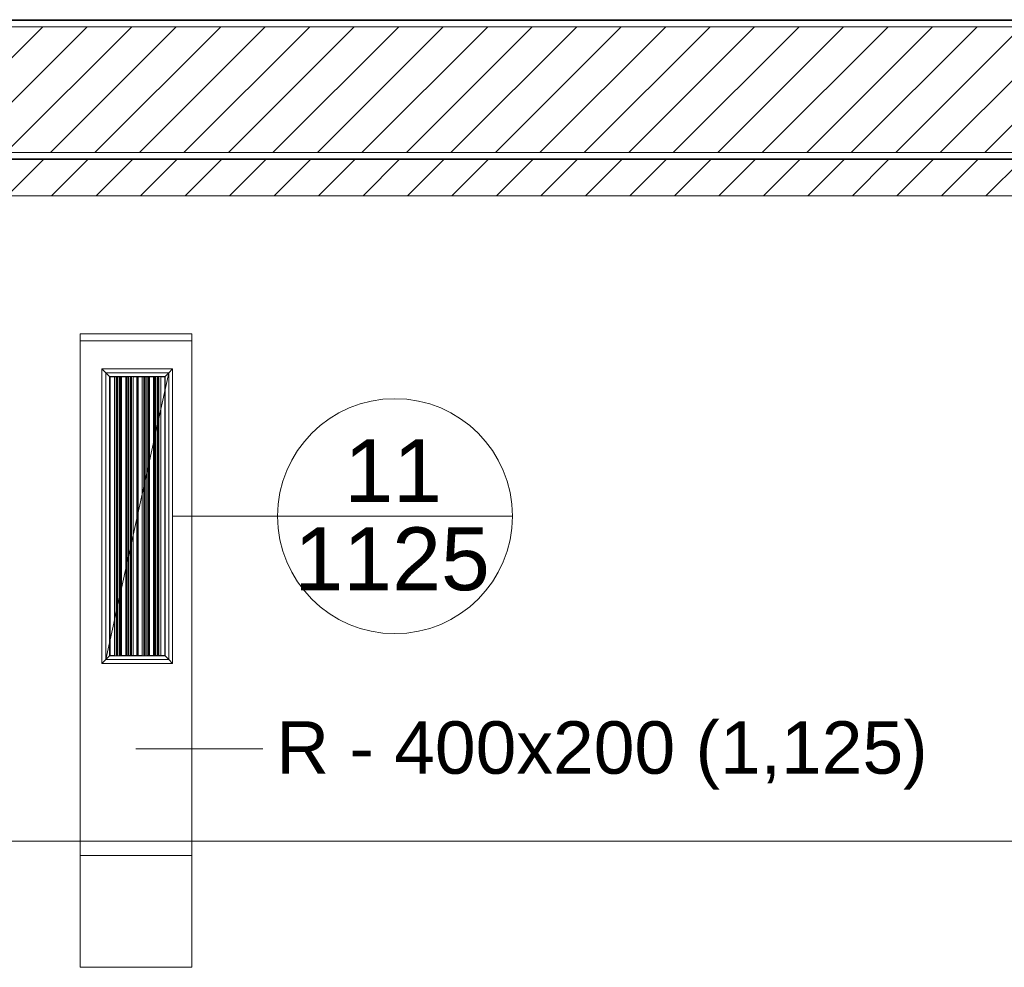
# Model space of a CAD drawing. Header units: metres. Extents: x 2.9 to 42.3, y -72.9 to -49.3.
# Tile 306 of 309: x 35.3 to 38.8, y -53.9 to -50.5. Entities that reach past the tile are written whole.
import ezdxf

# ---------------------------------------------------------------- set-up
doc = ezdxf.new("R2010")
doc.units = ezdxf.units.M
doc.linetypes.add('Oculto 1_5', pattern=[0.0022, 0.0015, -0.0007])
for name, color, linetype, lineweight in [('A-DETL', 7, 'Oculto 1_5', 18), ('A-WALL', 7, 'Continuous', 18), ('A-WALL-PATT', 7, 'Continuous', 18), ('DUTOS', 7, 'Continuous', 18), ('G-ANNO-SYMB', 7, 'Continuous', 9), ('I-WALL', 7, 'Continuous', 18), ('M-HVAC-DUCT', 7, 'Continuous', 18)]:
    doc.layers.add(name, color=color, linetype=linetype, lineweight=lineweight)
doc.layers.add('M-HVAC-CDFF-IDEN', color=1, linetype='Continuous', lineweight=9, true_color=0xff0000)
doc.layers.add('M-HVAC-DUCT-IDEN', color=1, linetype='Continuous', lineweight=9, true_color=0xff0000)
doc.styles.add('Arial_1', font='arial.ttf', dxfattribs={"height": 0.1875})
doc.styles.add('Arial_2', font='arial.ttf', dxfattribs={"height": 0.225})
pattern_1 = [(45, (21.555, -62.929), (-0.0795495, 0.0795495), [])]
pattern_2 = [(50, (21.555, -62.929), (0.5465545, -0.047815), [0.05715, -0.62865]), (355, (21.555, -62.929), (-0.105728, 0.573166), [0.04572, -0.50292]), (100.451, (21.601, -62.933), (0.440828, 0.525349), [0.04857, -0.53427]), (46.184, (21.555, -62.776), (0.813237, -0.12613), [0.08573, -0.94298]), (96.636, (21.623, -62.787), (0.712212, 0.742287), [0.07286, -0.80141]), (351.184, (21.555, -62.776), (0.712217, 0.742274), [0.06858, -0.75438]), (21, (21.631, -62.814), (0.454846, -0.306795), [0.05715, -0.62865]), (326, (21.631, -62.814), (0.185405, 0.55256), [0.04572, -0.50292]), (71.451, (21.669, -62.84), (0.640251, 0.245763), [0.04857, -0.53427]), (37.5, (21.555, -62.929), (0.009261, 0.2536672), [0.02515, -0.47168, 0.02515, -0.48539, -0.50482]), (37.5, (21.555, -62.929), (0.009261, 0.2536672), [-1.007, 0.02515, -0.47968]), (7.5, (21.555, -62.929), (0.2004558, 0.300546), [0.02515, -0.26594, 0.02515, -0.46025, -0.1924]), (7.5, (21.555, -62.929), (0.2004558, 0.300546), [-0.77648, 0.02515, -0.16726]), (327.5, (21.385, -62.929), (0.4067682, -0.0171882), [0.02515, -0.16535, 0.02515, -0.56921, -0.78867]), (327.5, (21.385, -62.929), (0.4067682, -0.0171882), [-0.78486, 0.02515, -0.76352]), (317.5, (21.309, -62.929), (0.444383, 0.0762794), [0.02515, -0.2225, 0.02515, -0.36957, -0.56007]), (317.5, (21.309, -62.929), (0.444383, 0.0762794), [-0.64237, 0.02515, -0.53492])]

# ---------------------------------------------------------------- blocks, each defined once
blk = doc.blocks.new('4 GRE - ESCOLA DE CINEMA E AUDIOVISUAL CINE REX R07_rvt-1-2PAV')
at = {"layer": 'A-WALL-PATT', "true_color": 0xd4d4d4}
h = blk.add_hatch(dxfattribs=at)
h.set_pattern_fill('FP_1', color=254, style=0, pattern_type=2)
h.set_pattern_definition(pattern_2)
h.paths.add_polyline_path([(42.3047, -50.5479), (42.3047, -50.5454), (21.5473, -50.5454), (21.5473, -50.5479), (39.8406, -50.5479)])
h = blk.add_hatch(dxfattribs=at)
h.set_pattern_fill('FP_2', color=254, style=0, pattern_type=2)
h.set_pattern_definition(pattern_1)
h.paths.add_polyline_path([(42.3047, -51.0204), (42.3047, -50.5704), (21.5473, -50.5704), (21.5473, -51.0204), (39.8406, -51.0204)])
h = blk.add_hatch(dxfattribs=at)
h.set_pattern_fill('FP_1', color=254, style=0, pattern_type=2)
h.set_pattern_definition(pattern_2)
h.paths.add_polyline_path([(42.3047, -51.0454), (42.3047, -51.0429), (21.5473, -51.0429), (21.5473, -51.0454), (39.8406, -51.0454)])
h = blk.add_hatch(dxfattribs=at)
h.set_pattern_fill('FP_2', color=254, style=0, pattern_type=2)
h.set_pattern_definition(pattern_1)
h.paths.add_polyline_path([(39.8406, -51.1754), (39.8676, -51.1754), (39.8676, -51.0461), (35.0923, -51.0454), (35.0923, -51.1754), (38.6085, -51.1754)])
at = {"layer": 'A-WALL', "color": 253, "true_color": 0xaaaaaa}
for p, q in [((42.3047, -50.5454), (21.5473, -50.5454)), ((21.5473, -50.5479), (42.3047, -50.5479)), ((21.5473, -50.5704), (42.3047, -50.5704)), ((21.5473, -51.0204), (42.3047, -51.0204)), ((21.5473, -51.0429), (42.3047, -51.0429)), ((21.5473, -51.0454), (42.3047, -51.0454))]:
    blk.add_line(p, q, dxfattribs=at)
at = {"layer": 'I-WALL', "color": 253, "true_color": 0xaaaaaa}
for p, q in [((40.1673, -51.0454), (35.0923, -51.0454)), ((35.2073, -51.1754), (39.8676, -51.1754))]:
    blk.add_line(p, q, dxfattribs=at)
blk = doc.blocks.new('M_Rectangular Transition - L - 400 mm _L_-V63-2PAV')
at = {"layer": 'M-HVAC-DUCT', "color": 5, "true_color": 0x0000ff}
for p, q in [((0, 0.2), (0.4, 0.2)), ((0, -0.2), (0, 0.2)), ((0.4, 0.2), (0.4, -0.2)), ((0.4, -0.2), (0, -0.2))]:
    blk.add_line(p, q, dxfattribs=at)
blk = doc.blocks.new('M_Tampa retangular - Padrão-V65-2PAV')
at = {"layer": 'M-HVAC-DUCT', "color": 5, "true_color": 0x0000ff}
for p, q in [((0, -0.2), (0, 0.2)), ((0, 0.2), (0.025, 0.2)), ((0.025, 0.2), (0.025, -0.2)), ((0.025, -0.2), (0, -0.2))]:
    blk.add_line(p, q, dxfattribs=at)
blk = doc.blocks.new('GRELHA AR-AG 1025x225 - TROX_AR-AG_1025x225_dxf_QMODEL_0952c880_4c3b_407c_a1c7_87e3b1971b25-918984-2PAV')
at = {"layer": 'A-DETL', "color": 1, "linetype": 'Continuous', "true_color": 0xff0000}
for p, q in [((-0.5265, -0.1265), (-0.5265, 0.1265)), ((0.5265, 0.1265), (-0.5265, 0.1265)), ((-0.5265, -0.1265), (-0.5265, 0.1265)), ((-0.5125, 0.1125), (-0.5265, 0.1265)), ((-0.5265, 0.1265), (0.5265, 0.1265)), ((-0.5125, -0.1125), (-0.5125, 0.1125)), ((0.5125, 0.1125), (-0.5125, 0.1125)), ((-0.5125, 0.1125), (-0.4995, 0.0995)), ((0.5125, 0.1125), (0.4995, 0.0995)), ((0.5125, 0.1125), (0.5265, 0.1265)), ((0.5125, -0.1125), (0.5125, 0.1125)), ((0.5265, -0.1265), (0.5265, 0.1265)), ((0.5265, -0.1265), (0.5265, 0.1265)), ((-0.4985, 0.0985), (-0.4995, 0.0995)), ((-0.4995, -0.0995), (-0.4995, 0.0995)), ((-0.4995, 0.0995), (0.4995, 0.0995)), ((0.498, 0.0807), (-0.499, 0.0807)), ((-0.499, 0.0807), (-0.499, 0.074)), ((0.499, 0.0745), (-0.499, 0.0745)), ((-0.499, 0.0738), (-0.499, 0.0741)), ((-0.499, 0.074), (0.498, 0.074)), ((-0.499, 0.0734), (-0.499, 0.0738)), ((0.499, 0.0738), (-0.499, 0.0738)), ((-0.499, 0.073), (-0.499, 0.0734)), ((0.499, 0.0734), (-0.499, 0.0734)), ((-0.499, 0.0725), (-0.499, 0.073)), ((0.499, 0.073), (-0.499, 0.073)), ((-0.499, 0.072), (-0.499, 0.0725)), ((0.499, 0.0725), (-0.499, 0.0725)), ((-0.499, 0.0715), (-0.499, 0.072)), ((0.499, 0.072), (-0.499, 0.072)), ((-0.499, 0.071), (-0.499, 0.0715)), ((0.499, 0.0715), (-0.499, 0.0715)), ((-0.499, 0.0706), (-0.499, 0.071)), ((0.499, 0.071), (-0.499, 0.071)), ((-0.499, 0.0702), (-0.499, 0.0706)), ((0.499, 0.0706), (-0.499, 0.0706)), ((-0.4985, 0.0807), (-0.4985, 0.0985)), ((0.4985, 0.0985), (-0.4985, 0.0985)), ((-0.4985, 0.0948), (-0.4985, 0.0985)), ((-0.4985, 0.0985), (0.4985, 0.0985)), ((-0.4985, 0.0965), (0.4985, 0.0965)), ((-0.4985, 0.0815), (-0.4985, 0.0948)), ((0.4985, 0.0815), (-0.4985, 0.0815)), ((-0.4985, 0.0815), (0.4985, 0.0815)), ((0.498, 0.0807), (0.498, 0.074)), ((0.499, 0.0745), (0.498, 0.0745)), ((0.499, 0.0743), (0.498, 0.0743)), ((0.499, 0.0741), (0.498, 0.0741)), ((0.4985, 0.0985), (0.4995, 0.0995)), ((0.4985, 0.0743), (0.4985, 0.0985)), ((0.4985, 0.0948), (0.4985, 0.0985)), ((0.4985, 0.0815), (0.4985, 0.0948)), ((0.4985, 0.0748), (0.4985, 0.0815)), ((0.499, 0.0743), (0.499, 0.0745)), ((0.499, 0.0745), (0.499, 0.0745)), ((0.499, 0.0741), (0.499, 0.0743)), ((0.499, 0.0738), (0.499, 0.0741)), ((0.499, 0.0734), (0.499, 0.0738)), ((0.499, 0.073), (0.499, 0.0734)), ((0.499, 0.0725), (0.499, 0.073)), ((0.499, 0.072), (0.499, 0.0725)), ((0.499, 0.0715), (0.499, 0.072)), ((0.499, 0.071), (0.499, 0.0715)), ((0.499, 0.0706), (0.499, 0.071)), ((0.499, 0.0702), (0.499, 0.0706)), ((0.4995, -0.0995), (0.4995, 0.0995)), ((-0.499, 0.0699), (-0.499, 0.0702)), ((0.499, 0.0702), (-0.499, 0.0702)), ((-0.499, 0.0697), (-0.499, 0.0699)), ((0.499, 0.0699), (-0.499, 0.0699)), ((-0.499, 0.0695), (-0.499, 0.0697)), ((-0.499, 0.0697), (-0.499, 0.0633)), ((0.499, 0.0697), (-0.499, 0.0697)), ((-0.499, 0.0695), (-0.499, 0.0695)), ((0.499, 0.0695), (-0.499, 0.0695)), ((0.499, 0.0695), (-0.499, 0.0695)), ((-0.499, 0.0633), (0.498, 0.0633)), ((-0.4985, 0.0253), (-0.4985, 0.0633)), ((-0.4985, 0.0615), (-0.4985, 0.0633)), ((0.4985, 0.0615), (-0.4985, 0.0615)), ((-0.4985, 0.0548), (-0.4985, 0.0615)), ((-0.4985, 0.0615), (0.4985, 0.0615)), ((-0.4985, 0.0585), (0.4985, 0.0585)), ((-0.4985, 0.0565), (0.4985, 0.0565)), ((-0.4985, 0.0415), (-0.4985, 0.0548)), ((0.4985, 0.0415), (-0.4985, 0.0415)), ((-0.4985, 0.0348), (-0.4985, 0.0415)), ((-0.4985, 0.0415), (0.4985, 0.0415)), ((-0.4985, 0.0385), (0.4985, 0.0385)), ((-0.4985, 0.0365), (0.4985, 0.0365)), ((0.498, 0.0697), (0.498, 0.0633)), ((0.4985, 0.0317), (0.4985, 0.0697)), ((0.4985, 0.0615), (0.4985, 0.0697)), ((0.4985, 0.0548), (0.4985, 0.0615)), ((0.4985, 0.0415), (0.4985, 0.0548)), ((0.4985, 0.0348), (0.4985, 0.0415)), ((0.499, 0.0699), (0.499, 0.0702)), ((0.499, 0.0697), (0.499, 0.0699)), ((0.499, 0.0695), (0.499, 0.0697)), ((0.499, 0.0695), (0.499, 0.0695)), ((-0.499, 0.0253), (-0.499, 0.0255)), ((-0.499, 0.0255), (-0.499, 0.0255)), ((0.499, 0.0255), (-0.499, 0.0255)), ((0.499, 0.0255), (-0.499, 0.0255)), ((-0.499, 0.0251), (-0.499, 0.0253)), ((0.499, 0.0253), (-0.499, 0.0253)), ((-0.499, 0.0248), (-0.499, 0.0251)), ((0.499, 0.0251), (-0.499, 0.0251)), ((-0.499, 0.0244), (-0.499, 0.0248)), ((0.499, 0.0248), (-0.499, 0.0248)), ((-0.499, 0.024), (-0.499, 0.0244)), ((0.499, 0.0244), (-0.499, 0.0244)), ((-0.499, 0.0235), (-0.499, 0.024)), ((0.499, 0.024), (-0.499, 0.024)), ((-0.499, 0.023), (-0.499, 0.0235)), ((0.499, 0.0235), (-0.499, 0.0235)), ((-0.499, 0.0225), (-0.499, 0.023)), ((0.499, 0.023), (-0.499, 0.023)), ((-0.499, 0.022), (-0.499, 0.0225)), ((0.499, 0.0225), (-0.499, 0.0225)), ((-0.499, 0.0216), (-0.499, 0.022)), ((0.499, 0.022), (-0.499, 0.022)), ((-0.499, 0.0212), (-0.499, 0.0216)), ((0.499, 0.0216), (-0.499, 0.0216)), ((-0.499, 0.0209), (-0.499, 0.0212)), ((0.499, 0.0212), (-0.499, 0.0212)), ((-0.499, 0.0207), (-0.499, 0.0209)), ((-0.498, 0.0209), (-0.499, 0.0209)), ((-0.499, 0.0205), (-0.499, 0.0207)), ((-0.498, 0.0207), (-0.499, 0.0207)), ((-0.499, 0.0205), (-0.499, 0.0205)), ((0.499, 0.0205), (-0.499, 0.0205)), ((-0.498, 0.0205), (-0.499, 0.0205)), ((-0.4985, 0.0253), (-0.4985, 0.0348)), ((-0.4985, -0.0173), (-0.4985, 0.0207)), ((-0.4985, 0.0148), (-0.4985, 0.0207)), ((-0.4985, 0.0015), (-0.4985, 0.0148)), ((0.4985, 0.0015), (-0.4985, 0.0015)), ((-0.4985, -0.0052), (-0.4985, 0.0015)), ((-0.4985, 0.0015), (0.4985, 0.0015)), ((0.499, 0.0317), (-0.498, 0.0317)), ((-0.498, 0.0317), (-0.498, 0.0253)), ((0.499, 0.021), (-0.498, 0.021)), ((-0.498, 0.021), (-0.498, 0.0143)), ((-0.498, 0.0143), (0.499, 0.0143)), ((0.4985, 0.0317), (0.4985, 0.0348)), ((0.4985, -0.0237), (0.4985, 0.0143)), ((0.4985, 0.0015), (0.4985, 0.0143)), ((0.4985, -0.0052), (0.4985, 0.0015)), ((0.499, 0.0317), (0.499, 0.0253)), ((0.499, 0.0253), (0.499, 0.0255)), ((0.499, 0.0255), (0.499, 0.0255)), ((0.499, 0.0251), (0.499, 0.0253)), ((0.499, 0.0248), (0.499, 0.0251)), ((0.499, 0.0244), (0.499, 0.0248)), ((0.499, 0.024), (0.499, 0.0244)), ((0.499, 0.0235), (0.499, 0.024)), ((0.499, 0.023), (0.499, 0.0235)), ((0.499, 0.0225), (0.499, 0.023)), ((0.499, 0.022), (0.499, 0.0225)), ((0.499, 0.0216), (0.499, 0.022)), ((0.499, 0.0212), (0.499, 0.0216)), ((0.499, 0.0209), (0.499, 0.0212)), ((0.499, 0.021), (0.499, 0.0143)), ((0.498, -0.0173), (-0.499, -0.0173)), ((-0.499, -0.0173), (-0.499, -0.024)), ((0.499, -0.0235), (-0.499, -0.0235)), ((-0.499, -0.0242), (-0.499, -0.0239)), ((-0.499, -0.024), (0.498, -0.024)), ((-0.499, -0.0246), (-0.499, -0.0242)), ((0.499, -0.0242), (-0.499, -0.0242)), ((-0.499, -0.025), (-0.499, -0.0246)), ((0.499, -0.0246), (-0.499, -0.0246)), ((-0.499, -0.0255), (-0.499, -0.025)), ((0.499, -0.025), (-0.499, -0.025)), ((-0.499, -0.026), (-0.499, -0.0255)), ((0.499, -0.0255), (-0.499, -0.0255)), ((-0.499, -0.0265), (-0.499, -0.026)), ((0.499, -0.026), (-0.499, -0.026)), ((-0.499, -0.027), (-0.499, -0.0265)), ((0.499, -0.0265), (-0.499, -0.0265)), ((-0.499, -0.0274), (-0.499, -0.027)), ((0.499, -0.027), (-0.499, -0.027)), ((-0.499, -0.0278), (-0.499, -0.0274)), ((0.499, -0.0274), (-0.499, -0.0274)), ((-0.499, -0.0281), (-0.499, -0.0278)), ((0.499, -0.0278), (-0.499, -0.0278)), ((-0.499, -0.0283), (-0.499, -0.0281)), ((0.499, -0.0281), (-0.499, -0.0281)), ((-0.499, -0.0285), (-0.499, -0.0283)), ((-0.499, -0.0283), (-0.499, -0.0347)), ((0.499, -0.0283), (-0.499, -0.0283)), ((-0.499, -0.0285), (-0.499, -0.0285)), ((0.499, -0.0285), (-0.499, -0.0285)), ((0.499, -0.0285), (-0.499, -0.0285)), ((-0.499, -0.0347), (0.498, -0.0347)), ((-0.4985, -0.0015), (0.4985, -0.0015)), ((-0.4985, -0.0035), (0.4985, -0.0035)), ((-0.4985, -0.0173), (-0.4985, -0.0052)), ((-0.4985, -0.0727), (-0.4985, -0.0347)), ((-0.4985, -0.0385), (-0.4985, -0.0347)), ((0.498, -0.0173), (0.498, -0.024)), ((0.499, -0.0235), (0.498, -0.0235)), ((0.499, -0.0237), (0.498, -0.0237)), ((0.499, -0.0239), (0.498, -0.0239)), ((0.498, -0.0283), (0.498, -0.0347)), ((0.4985, -0.0185), (0.4985, -0.0052)), ((0.4985, -0.0237), (0.4985, -0.0185)), ((0.4985, -0.0663), (0.4985, -0.0283)), ((0.4985, -0.0385), (0.4985, -0.0283)), ((0.499, -0.0237), (0.499, -0.0235)), ((0.499, -0.0235), (0.499, -0.0235)), ((0.499, -0.0239), (0.499, -0.0237)), ((0.499, -0.0242), (0.499, -0.0239)), ((0.499, -0.0246), (0.499, -0.0242)), ((0.499, -0.025), (0.499, -0.0246)), ((0.499, -0.0255), (0.499, -0.025)), ((0.499, -0.026), (0.499, -0.0255)), ((0.499, -0.0265), (0.499, -0.026)), ((0.499, -0.027), (0.499, -0.0265)), ((0.499, -0.0274), (0.499, -0.027)), ((0.499, -0.0278), (0.499, -0.0274)), ((0.499, -0.0281), (0.499, -0.0278)), ((0.499, -0.0283), (0.499, -0.0281)), ((0.499, -0.0285), (0.499, -0.0283)), ((0.499, -0.0285), (0.499, -0.0285)), ((0.4985, -0.0385), (-0.4985, -0.0385)), ((-0.4985, -0.0452), (-0.4985, -0.0385)), ((-0.4985, -0.0385), (0.4985, -0.0385)), ((-0.4985, -0.0415), (0.4985, -0.0415)), ((-0.4985, -0.0435), (0.4985, -0.0435)), ((-0.4985, -0.0585), (-0.4985, -0.0452)), ((0.4985, -0.0585), (-0.4985, -0.0585)), ((-0.4985, -0.0652), (-0.4985, -0.0585)), ((-0.4985, -0.0585), (0.4985, -0.0585)), ((-0.4985, -0.0615), (0.4985, -0.0615)), ((-0.4985, -0.0635), (0.4985, -0.0635)), ((-0.4985, -0.0727), (-0.4985, -0.0652)), ((0.499, -0.0663), (-0.498, -0.0663)), ((-0.498, -0.0663), (-0.498, -0.0727)), ((0.4985, -0.0452), (0.4985, -0.0385)), ((0.4985, -0.0585), (0.4985, -0.0452)), ((0.4985, -0.0652), (0.4985, -0.0585)), ((0.4985, -0.0663), (0.4985, -0.0652)), ((0.499, -0.0663), (0.499, -0.0727)), ((-0.5125, -0.1125), (-0.4995, -0.0995)), ((-0.4985, -0.0985), (-0.4995, -0.0995)), ((0.4995, -0.0995), (-0.4995, -0.0995)), ((-0.499, -0.0727), (-0.499, -0.0725)), ((-0.499, -0.0725), (-0.499, -0.0725)), ((0.499, -0.0725), (-0.499, -0.0725)), ((0.499, -0.0725), (-0.499, -0.0725)), ((-0.499, -0.0729), (-0.499, -0.0727)), ((0.499, -0.0727), (-0.499, -0.0727)), ((-0.499, -0.0732), (-0.499, -0.0729)), ((0.499, -0.0729), (-0.499, -0.0729)), ((-0.499, -0.0736), (-0.499, -0.0732)), ((0.499, -0.0732), (-0.499, -0.0732)), ((-0.499, -0.074), (-0.499, -0.0736)), ((0.499, -0.0736), (-0.499, -0.0736)), ((-0.499, -0.0745), (-0.499, -0.074)), ((0.499, -0.074), (-0.499, -0.074)), ((-0.499, -0.075), (-0.499, -0.0745)), ((0.499, -0.0745), (-0.499, -0.0745)), ((-0.499, -0.0755), (-0.499, -0.075)), ((0.499, -0.075), (-0.499, -0.075)), ((-0.499, -0.076), (-0.499, -0.0755)), ((0.499, -0.0755), (-0.499, -0.0755)), ((-0.499, -0.0764), (-0.499, -0.076)), ((0.499, -0.076), (-0.499, -0.076)), ((-0.499, -0.0768), (-0.499, -0.0764)), ((0.499, -0.0764), (-0.499, -0.0764)), ((-0.499, -0.0771), (-0.499, -0.0768)), ((0.499, -0.0768), (-0.499, -0.0768)), ((-0.499, -0.0773), (-0.499, -0.0771)), ((-0.498, -0.0771), (-0.499, -0.0771)), ((-0.499, -0.0775), (-0.499, -0.0773)), ((-0.498, -0.0773), (-0.499, -0.0773)), ((-0.499, -0.0775), (-0.499, -0.0775)), ((0.499, -0.0775), (-0.499, -0.0775)), ((-0.498, -0.0775), (-0.499, -0.0775)), ((-0.4985, -0.0985), (-0.4985, -0.0773)), ((-0.4985, -0.0785), (-0.4985, -0.0773)), ((-0.4985, -0.0852), (-0.4985, -0.0785)), ((-0.4985, -0.0985), (-0.4985, -0.0852)), ((0.4985, -0.0985), (-0.4985, -0.0985)), ((0.4985, -0.0985), (-0.4985, -0.0985)), ((-0.4985, -0.0985), (0.4985, -0.0985)), ((0.499, -0.077), (-0.498, -0.077)), ((-0.498, -0.077), (-0.498, -0.0837)), ((-0.498, -0.0837), (0.499, -0.0837)), ((0.4985, -0.0985), (0.4985, -0.0837)), ((0.4985, -0.0852), (0.4985, -0.0837)), ((0.4985, -0.0985), (0.4985, -0.0852)), ((0.4985, -0.0985), (0.4995, -0.0995)), ((0.499, -0.0727), (0.499, -0.0725)), ((0.499, -0.0725), (0.499, -0.0725)), ((0.499, -0.0729), (0.499, -0.0727)), ((0.499, -0.0732), (0.499, -0.0729)), ((0.499, -0.0736), (0.499, -0.0732)), ((0.499, -0.074), (0.499, -0.0736)), ((0.499, -0.0745), (0.499, -0.074)), ((0.499, -0.075), (0.499, -0.0745)), ((0.499, -0.0755), (0.499, -0.075)), ((0.499, -0.076), (0.499, -0.0755)), ((0.499, -0.0764), (0.499, -0.076)), ((0.499, -0.0768), (0.499, -0.0764)), ((0.499, -0.0771), (0.499, -0.0768)), ((0.499, -0.077), (0.499, -0.0837)), ((0.5125, -0.1125), (0.4995, -0.0995)), ((-0.5125, -0.1125), (-0.5265, -0.1265)), ((0.5265, -0.1265), (-0.5265, -0.1265)), ((-0.5265, -0.1265), (0.5265, -0.1265)), ((0.5125, -0.1125), (-0.5125, -0.1125)), ((0.055, -0.1126), (-0.049, -0.1126)), ((-0.049, -0.1126), (0.055, -0.1126)), ((-0.0405, -0.1127), (-0.0437, -0.1127)), ((-0.0437, -0.1127), (-0.0405, -0.1127)), ((-0.0405, -0.1127), (-0.0372, -0.1127)), ((-0.0405, -0.1127), (-0.0372, -0.1127)), ((-0.0372, -0.1127), (-0.034, -0.1127)), ((-0.0372, -0.1127), (-0.034, -0.1127)), ((-0.0288, -0.1127), (-0.0316, -0.1127)), ((-0.0316, -0.1127), (-0.0288, -0.1127)), ((-0.0266, -0.1127), (-0.0288, -0.1127)), ((-0.0266, -0.1127), (-0.0288, -0.1127)), ((-0.0288, -0.1127), (-0.0256, -0.1127)), ((-0.0288, -0.1127), (-0.0266, -0.1127)), ((-0.0257, -0.1127), (-0.0266, -0.1127)), ((-0.0258, -0.1127), (-0.0266, -0.1127)), ((-0.0263, -0.1127), (-0.0266, -0.1127)), ((-0.026, -0.1127), (-0.0263, -0.1127)), ((-0.0258, -0.1127), (-0.026, -0.1127)), ((-0.0255, -0.1127), (-0.0258, -0.1127)), ((-0.025, -0.1127), (-0.0258, -0.1127)), ((-0.0257, -0.1127), (-0.0255, -0.1127)), ((-0.0256, -0.1127), (-0.0216, -0.1127)), ((-0.0255, -0.1127), (-0.0253, -0.1127)), ((-0.0253, -0.1127), (-0.0255, -0.1127)), ((-0.0253, -0.1127), (-0.0251, -0.1127)), ((-0.0252, -0.1127), (-0.0253, -0.1127)), ((-0.025, -0.1127), (-0.0252, -0.1127)), ((-0.0251, -0.1127), (-0.025, -0.1127)), ((-0.025, -0.1127), (-0.025, -0.1127)), ((-0.025, -0.1127), (-0.025, -0.1127)), ((-0.025, -0.1127), (-0.025, -0.1127)), ((-0.0243, -0.1127), (-0.025, -0.1127)), ((-0.0237, -0.1127), (-0.0243, -0.1127)), ((-0.0242, -0.1127), (-0.0236, -0.1127)), ((-0.0242, -0.1127), (-0.0216, -0.1127)), ((-0.0231, -0.1127), (-0.0237, -0.1127)), ((-0.0236, -0.1127), (-0.0231, -0.1127)), ((-0.0231, -0.1127), (-0.0227, -0.1127)), ((-0.0227, -0.1127), (-0.0231, -0.1127)), ((-0.0227, -0.1127), (-0.0224, -0.1127)), ((-0.0224, -0.1127), (-0.0227, -0.1127)), ((-0.0224, -0.1127), (-0.0222, -0.1127)), ((-0.0223, -0.1127), (-0.0224, -0.1127)), ((-0.0222, -0.1127), (-0.0223, -0.1127)), ((-0.0204, -0.1127), (-0.0205, -0.1127)), ((-0.0205, -0.1127), (-0.0204, -0.1127)), ((-0.02, -0.1127), (-0.0204, -0.1127)), ((-0.0204, -0.1127), (-0.02, -0.1127)), ((-0.0194, -0.1127), (-0.02, -0.1127)), ((-0.02, -0.1127), (-0.0194, -0.1127)), ((-0.0186, -0.1127), (-0.0194, -0.1127)), ((-0.0194, -0.1127), (-0.0186, -0.1127)), ((-0.0176, -0.1127), (-0.0186, -0.1127)), ((-0.0186, -0.1127), (-0.0176, -0.1127)), ((-0.0165, -0.1127), (-0.0176, -0.1127)), ((-0.0176, -0.1127), (-0.0165, -0.1127)), ((-0.0172, -0.1127), (-0.0173, -0.1127)), ((-0.0173, -0.1127), (-0.0172, -0.1127)), ((-0.0171, -0.1127), (-0.0172, -0.1127)), ((-0.0172, -0.1127), (-0.0171, -0.1127)), ((-0.0167, -0.1127), (-0.0171, -0.1127)), ((-0.0171, -0.1127), (-0.0167, -0.1127)), ((-0.0163, -0.1127), (-0.0167, -0.1127)), ((-0.0167, -0.1127), (-0.0163, -0.1127)), ((-0.0152, -0.1127), (-0.0165, -0.1127)), ((-0.0165, -0.1127), (-0.0152, -0.1127)), ((-0.0158, -0.1127), (-0.0163, -0.1127)), ((-0.0163, -0.1127), (-0.0158, -0.1127)), ((-0.0152, -0.1127), (-0.0158, -0.1127)), ((-0.0158, -0.1127), (-0.0152, -0.1127)), ((-0.0146, -0.1127), (-0.0152, -0.1127)), ((-0.0152, -0.1127), (-0.014, -0.1127)), ((-0.0152, -0.1127), (-0.0146, -0.1127)), ((-0.0152, -0.1127), (-0.014, -0.1127)), ((-0.014, -0.1127), (-0.0146, -0.1127)), ((-0.0146, -0.1127), (-0.014, -0.1127)), ((-0.014, -0.1127), (-0.0133, -0.1127)), ((-0.014, -0.1127), (-0.0127, -0.1127)), ((-0.014, -0.1127), (-0.0133, -0.1127)), ((-0.014, -0.1127), (-0.0127, -0.1127)), ((-0.0133, -0.1127), (-0.0127, -0.1127)), ((-0.0127, -0.1127), (-0.0133, -0.1127)), ((-0.0127, -0.1127), (-0.0115, -0.1127)), ((-0.0127, -0.1127), (-0.0121, -0.1127)), ((-0.0121, -0.1127), (-0.0127, -0.1127)), ((-0.0115, -0.1127), (-0.0127, -0.1127)), ((-0.0121, -0.1127), (-0.0116, -0.1127)), ((-0.0116, -0.1127), (-0.0121, -0.1127)), ((-0.0116, -0.1127), (-0.0112, -0.1127)), ((-0.0112, -0.1127), (-0.0116, -0.1127)), ((-0.0115, -0.1127), (-0.0103, -0.1127)), ((-0.0103, -0.1127), (-0.0115, -0.1127)), ((-0.0112, -0.1127), (-0.0109, -0.1127)), ((-0.0109, -0.1127), (-0.0112, -0.1127)), ((-0.0109, -0.1127), (-0.0107, -0.1127)), ((-0.0107, -0.1127), (-0.0109, -0.1127)), ((-0.0107, -0.1127), (-0.0106, -0.1127)), ((-0.0106, -0.1127), (-0.0107, -0.1127)), ((-0.0103, -0.1127), (-0.0093, -0.1127)), ((-0.0093, -0.1127), (-0.0103, -0.1127)), ((-0.0093, -0.1127), (-0.0085, -0.1127)), ((-0.0085, -0.1127), (-0.0093, -0.1127)), ((-0.0085, -0.1127), (-0.0079, -0.1127)), ((-0.0079, -0.1127), (-0.0085, -0.1127)), ((-0.0079, -0.1127), (-0.0075, -0.1127)), ((-0.0075, -0.1127), (-0.0079, -0.1127)), ((-0.0075, -0.1127), (-0.0074, -0.1127)), ((-0.0074, -0.1127), (-0.0075, -0.1127)), ((0.0011, -0.1127), (-0.0072, -0.1127)), ((-0.0072, -0.1127), (-0.0039, -0.1127)), ((-0.0031, -0.1127), (-0.0065, -0.1127)), ((-0.0065, -0.1127), (-0.0031, -0.1127)), ((-0.0023, -0.1127), (-0.0057, -0.1127)), ((-0.0057, -0.1127), (-0.0023, -0.1127)), ((-0.0015, -0.1127), (-0.0049, -0.1127)), ((-0.0049, -0.1127), (-0.0015, -0.1127)), ((-0.0019, -0.1127), (-0.0041, -0.1127)), ((-0.0041, -0.1127), (-0.0024, -0.1127)), ((-0.0039, -0.1127), (0.0043, -0.1127)), ((-0.0019, -0.1127), (-0.0024, -0.1127)), ((-0.0013, -0.1127), (0.0022, -0.1127)), ((-0.0013, -0.1127), (-0.0008, -0.1127)), ((0.0022, -0.1127), (-0.0008, -0.1127)), ((0.0029, -0.1127), (-0.0005, -0.1127)), ((-0.0005, -0.1127), (0.0029, -0.1127)), ((-0.0004, -0.1127), (0.0015, -0.1127)), ((-0.0004, -0.1127), (0.0001, -0.1127)), ((0.0015, -0.1127), (0.0001, -0.1127)), ((0.0037, -0.1127), (0.0003, -0.1127)), ((0.0037, -0.1127), (0.0003, -0.1127)), ((0.0045, -0.1127), (0.0011, -0.1127)), ((0.0011, -0.1127), (0.0045, -0.1127)), ((0.0011, -0.1127), (0.0043, -0.1127)), ((0.0043, -0.1127), (0.0042, -0.1127)), ((0.0042, -0.1127), (0.0043, -0.1127)), ((0.0045, -0.1127), (0.0043, -0.1127)), ((0.0043, -0.1127), (0.0045, -0.1127)), ((0.0049, -0.1127), (0.0045, -0.1127)), ((0.0045, -0.1127), (0.0049, -0.1127)), ((0.0054, -0.1127), (0.0049, -0.1127)), ((0.0049, -0.1127), (0.0054, -0.1127)), ((0.0052, -0.1127), (0.005, -0.1127)), ((0.005, -0.1127), (0.005, -0.1127)), ((0.005, -0.1127), (0.005, -0.1127)), ((0.005, -0.1127), (0.0052, -0.1127)), ((0.0055, -0.1127), (0.0052, -0.1127)), ((0.0052, -0.1127), (0.0055, -0.1127)), ((0.0059, -0.1127), (0.0054, -0.1127)), ((0.0054, -0.1127), (0.0059, -0.1127)), ((0.0059, -0.1127), (0.0055, -0.1127)), ((0.0055, -0.1127), (0.0059, -0.1127)), ((0.0066, -0.1127), (0.0059, -0.1127)), ((0.0063, -0.1127), (0.0059, -0.1127)), ((0.0059, -0.1127), (0.0063, -0.1127)), ((0.0059, -0.1127), (0.0066, -0.1127)), ((0.0069, -0.1127), (0.0063, -0.1127)), ((0.0063, -0.1127), (0.0069, -0.1127)), ((0.0075, -0.1127), (0.0065, -0.1127)), ((0.0065, -0.1127), (0.0075, -0.1127)), ((0.0073, -0.1127), (0.0066, -0.1127)), ((0.0066, -0.1127), (0.0073, -0.1127)), ((0.0074, -0.1127), (0.0069, -0.1127)), ((0.0069, -0.1127), (0.0074, -0.1127)), ((0.008, -0.1127), (0.0073, -0.1127)), ((0.0073, -0.1127), (0.008, -0.1127)), ((0.008, -0.1127), (0.0074, -0.1127)), ((0.0074, -0.1127), (0.008, -0.1127)), ((0.0085, -0.1127), (0.0075, -0.1127)), ((0.0086, -0.1127), (0.0075, -0.1127)), ((0.0083, -0.1127), (0.0075, -0.1127)), ((0.0075, -0.1127), (0.0087, -0.1127)), ((0.008, -0.1127), (0.0086, -0.1127)), ((0.008, -0.1127), (0.0088, -0.1127)), ((0.008, -0.1127), (0.0086, -0.1127)), ((0.008, -0.1127), (0.0088, -0.1127)), ((0.0086, -0.1127), (0.0083, -0.1127)), ((0.0085, -0.1127), (0.0083, -0.1127)), ((0.0086, -0.1127), (0.0083, -0.1127)), ((0.0087, -0.1127), (0.0085, -0.1127)), ((0.0086, -0.1127), (0.0088, -0.1127)), ((0.0089, -0.1127), (0.0086, -0.1127)), ((0.0086, -0.1127), (0.0092, -0.1127)), ((0.0092, -0.1127), (0.0086, -0.1127)), ((0.0088, -0.1127), (0.0087, -0.1127)), ((0.0087, -0.1127), (0.0101, -0.1127)), ((0.0088, -0.1127), (0.0089, -0.1127)), ((0.0089, -0.1127), (0.0088, -0.1127)), ((0.0088, -0.1127), (0.0095, -0.1127)), ((0.0095, -0.1127), (0.0088, -0.1127)), ((0.0089, -0.1127), (0.0089, -0.1127)), ((0.0091, -0.1127), (0.0089, -0.1127)), ((0.0094, -0.1127), (0.0091, -0.1127)), ((0.0092, -0.1127), (0.0094, -0.1127)), ((0.0092, -0.1127), (0.0101, -0.1127)), ((0.0092, -0.1127), (0.0097, -0.1127)), ((0.0097, -0.1127), (0.0092, -0.1127)), ((0.0094, -0.1127), (0.0096, -0.1127)), ((0.0096, -0.1127), (0.0094, -0.1127)), ((0.0095, -0.1127), (0.0101, -0.1127)), ((0.0101, -0.1127), (0.0095, -0.1127)), ((0.0096, -0.1127), (0.0097, -0.1127)), ((0.0097, -0.1127), (0.0096, -0.1127)), ((0.0097, -0.1127), (0.0098, -0.1127)), ((0.0098, -0.1127), (0.0097, -0.1127)), ((0.0101, -0.1127), (0.0097, -0.1127)), ((0.0102, -0.1127), (0.0097, -0.1127)), ((0.0098, -0.1127), (0.0099, -0.1127)), ((0.0099, -0.1127), (0.0098, -0.1127)), ((0.0099, -0.1127), (0.0099, -0.1127)), ((0.0101, -0.1127), (0.0106, -0.1127)), ((0.0101, -0.1127), (0.0107, -0.1127)), ((0.0107, -0.1127), (0.0101, -0.1127)), ((0.0106, -0.1127), (0.0102, -0.1127)), ((0.0106, -0.1127), (0.0108, -0.1127)), ((0.0108, -0.1127), (0.0106, -0.1127)), ((0.0107, -0.1127), (0.0112, -0.1127)), ((0.0112, -0.1127), (0.0107, -0.1127)), ((0.0108, -0.1127), (0.011, -0.1127)), ((0.011, -0.1127), (0.0108, -0.1127)), ((0.011, -0.1127), (0.0111, -0.1127)), ((0.0111, -0.1127), (0.011, -0.1127)), ((0.0112, -0.1127), (0.0115, -0.1127)), ((0.0115, -0.1127), (0.0112, -0.1127)), ((0.0133, -0.1127), (0.0113, -0.1127)), ((0.0133, -0.1127), (0.0113, -0.1127)), ((0.0115, -0.1127), (0.0117, -0.1127)), ((0.0117, -0.1127), (0.0115, -0.1127)), ((0.0117, -0.1127), (0.0118, -0.1127)), ((0.0118, -0.1127), (0.0117, -0.1127)), ((0.0133, -0.1127), (0.0145, -0.1127)), ((0.0133, -0.1127), (0.0145, -0.1127)), ((0.0145, -0.1127), (0.0165, -0.1127)), ((0.0145, -0.1127), (0.0165, -0.1127)), ((0.0191, -0.1127), (0.018, -0.1127)), ((0.0191, -0.1127), (0.018, -0.1127)), ((0.0218, -0.1127), (0.0191, -0.1127)), ((0.0218, -0.1127), (0.0191, -0.1127)), ((0.0218, -0.1127), (0.0191, -0.1127)), ((0.0191, -0.1127), (0.0218, -0.1127)), ((0.0218, -0.1127), (0.0191, -0.1127)), ((0.0191, -0.1127), (0.0218, -0.1127)), ((0.0236, -0.1127), (0.0234, -0.1127)), ((0.0234, -0.1127), (0.0234, -0.1127)), ((0.0234, -0.1127), (0.0234, -0.1127)), ((0.0234, -0.1127), (0.0236, -0.1127)), ((0.0239, -0.1127), (0.0236, -0.1127)), ((0.0236, -0.1127), (0.0239, -0.1127)), ((0.0243, -0.1127), (0.0239, -0.1127)), ((0.0239, -0.1127), (0.0243, -0.1127)), ((0.0247, -0.1127), (0.0243, -0.1127)), ((0.0243, -0.1127), (0.0247, -0.1127)), ((0.0253, -0.1127), (0.0247, -0.1127)), ((0.0248, -0.1127), (0.0247, -0.1127)), ((0.0247, -0.1127), (0.0248, -0.1127)), ((0.0247, -0.1127), (0.0253, -0.1127)), ((0.0249, -0.1127), (0.0248, -0.1127)), ((0.0248, -0.1127), (0.0249, -0.1127)), ((0.025, -0.1127), (0.0249, -0.1127)), ((0.0249, -0.1127), (0.025, -0.1127)), ((0.0253, -0.1127), (0.025, -0.1127)), ((0.025, -0.1127), (0.0253, -0.1127)), ((0.0259, -0.1127), (0.0253, -0.1127)), ((0.0255, -0.1127), (0.0253, -0.1127)), ((0.0253, -0.1127), (0.0255, -0.1127)), ((0.0253, -0.1127), (0.0259, -0.1127)), ((0.0258, -0.1127), (0.0255, -0.1127)), ((0.0255, -0.1127), (0.0258, -0.1127)), ((0.0262, -0.1127), (0.0258, -0.1127)), ((0.0258, -0.1127), (0.0262, -0.1127)), ((0.0265, -0.1127), (0.0259, -0.1127)), ((0.0259, -0.1127), (0.0265, -0.1127)), ((0.0265, -0.1127), (0.0262, -0.1127)), ((0.0262, -0.1127), (0.0265, -0.1127)), ((0.0269, -0.1127), (0.0265, -0.1127)), ((0.0271, -0.1127), (0.0265, -0.1127)), ((0.0265, -0.1127), (0.0271, -0.1127)), ((0.0265, -0.1127), (0.0269, -0.1127)), ((0.0272, -0.1127), (0.0269, -0.1127)), ((0.0269, -0.1127), (0.0272, -0.1127)), ((0.0277, -0.1127), (0.0271, -0.1127)), ((0.0271, -0.1127), (0.0277, -0.1127)), ((0.0276, -0.1127), (0.0272, -0.1127)), ((0.0272, -0.1127), (0.0276, -0.1127)), ((0.0276, -0.1127), (0.028, -0.1127)), ((0.0276, -0.1127), (0.028, -0.1127)), ((0.0283, -0.1127), (0.0277, -0.1127)), ((0.0277, -0.1127), (0.0283, -0.1127)), ((0.0283, -0.1127), (0.028, -0.1127)), ((0.0283, -0.1127), (0.028, -0.1127)), ((0.0283, -0.1127), (0.0283, -0.1127)), ((0.0283, -0.1127), (0.0283, -0.1127)), ((0.0299, -0.1127), (0.031, -0.1127)), ((0.031, -0.1127), (0.0299, -0.1127)), ((0.031, -0.1127), (0.0337, -0.1127)), ((0.031, -0.1127), (0.0337, -0.1127)), ((0.0349, -0.1127), (0.0337, -0.1127)), ((0.0337, -0.1127), (0.0349, -0.1127)), ((0.0365, -0.1127), (0.0377, -0.1127)), ((0.0377, -0.1127), (0.0365, -0.1127)), ((0.0377, -0.1127), (0.0407, -0.1127)), ((0.0377, -0.1127), (0.0407, -0.1127)), ((0.0407, -0.1127), (0.0418, -0.1127)), ((0.0418, -0.1127), (0.0407, -0.1127)), ((0.0445, -0.1127), (0.0433, -0.1127)), ((0.0433, -0.1127), (0.0445, -0.1127)), ((0.0462, -0.1127), (0.0474, -0.1127)), ((0.0474, -0.1127), (0.0462, -0.1127)), ((0.0474, -0.1127), (0.0476, -0.1127)), ((0.0474, -0.1127), (0.0476, -0.1127)), ((0.0476, -0.1127), (0.0495, -0.1127)), ((0.0476, -0.1127), (0.0495, -0.1127)), ((0.049, -0.1127), (0.0512, -0.1127)), ((0.049, -0.1127), (0.0512, -0.1127)), ((0.0512, -0.1127), (0.0495, -0.1127)), ((0.0512, -0.1127), (0.0495, -0.1127)), ((0.5125, -0.1125), (0.5265, -0.1265))]:
    blk.add_line(p, q, dxfattribs=at)
blk = doc.blocks.new('GRELHA AR-AG 1025x225 - TROX_AR-AG_1025x225_dxf-918983-2PAV')
blk.add_blockref('GRELHA AR-AG 1025x225 - TROX_AR-AG_1025x225_dxf_QMODEL_0952c880_4c3b_407c_a1c7_87e3b1971b25-918984-2PAV', (0, 0))
blk = doc.blocks.new('GRELHA AR-AG 1025x225 - GRELHA AR-AG 1025x225-1070453-2PAV')
blk.add_blockref('GRELHA AR-AG 1025x225 - TROX_AR-AG_1025x225_dxf-918983-2PAV', (0, 0))
blk = doc.blocks.new('M_Identificador de terminal de ar_BTS - Em caixas-852561-2PAV')
at = {"layer": 'M-HVAC-CDFF-IDEN'}
blk.add_line((-0.0056, 0), (0.0056, 0), dxfattribs=at)
blk.add_circle((0, 0), 0.0056, dxfattribs=at)

msp = doc.modelspace()

# ---------------------------------------------------------------- linework, layer by layer
at = {"layer": 'A-DETL', "color": 5, "linetype": 'Continuous', "true_color": 0x0000ff}
for p, q in [((35.5709, -52.833), (35.5709, -51.808)), ((35.5709, -51.808), (35.7959, -51.808)), ((35.7959, -51.808), (35.5709, -52.833)), ((35.7959, -51.808), (35.7959, -52.833)), ((35.7959, -52.833), (35.5709, -52.833))]:
    msp.add_line(p, q, dxfattribs=at)
at = {"layer": 'DUTOS', "color": 5, "true_color": 0x0000ff}
for p, q in [((35.4786, -51.6932), (35.8786, -51.6932)), ((35.4786, -53.5336), (35.4786, -51.6932)), ((35.8786, -53.5336), (35.8786, -51.6932)), ((35.8786, -53.5336), (35.4786, -53.5336))]:
    msp.add_line(p, q, dxfattribs=at)
at = {"layer": 'G-ANNO-SYMB'}
msp.add_line((4.1178, -53.482), (40.778, -53.482), dxfattribs=at)
at = {"layer": 'M-HVAC-CDFF-IDEN'}
msp.add_line((35.8099, -52.3205), (36.1849, -52.3205), dxfattribs=at)
at = {"layer": 'M-HVAC-DUCT-IDEN'}
msp.add_line((35.6786, -53.1523), (36.1801, -53.1523), dxfattribs=at)

# ---------------------------------------------------------------- block references
at = {"lineweight": 5}
msp.add_blockref('4 GRE - ESCOLA DE CINEMA E AUDIOVISUAL CINE REX R07_rvt-1-2PAV', (0, 0), dxfattribs=at)
at = {"layer": 'A-DETL', "color": 1, "linetype": 'Continuous', "true_color": 0xff0000, "rotation": 89.9999999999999}
msp.add_blockref('GRELHA AR-AG 1025x225 - GRELHA AR-AG 1025x225-1070453-2PAV', (35.6834, -52.3205), dxfattribs=at)
at = {"layer": 'M-HVAC-CDFF-IDEN', "xscale": 74.99999999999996, "yscale": 74.99999999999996, "zscale": 74.99999999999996}
msp.add_blockref('M_Identificador de terminal de ar_BTS - Em caixas-852561-2PAV', (36.6049, -52.3205), dxfattribs=at)
at = {"layer": 'M-HVAC-DUCT', "color": 5, "true_color": 0x0000ff}
for name, p, rotation in [('M_Tampa retangular - Padrão-V65-2PAV', (35.6786, -51.6932), 90), ('M_Rectangular Transition - L - 400 mm _L_-V63-2PAV', (35.6786, -53.5336), 270)]:
    msp.add_blockref(name, p, dxfattribs=dict(at, rotation=rotation))

# ---------------------------------------------------------------- texts
at = {"layer": 'M-HVAC-CDFF-IDEN', "color": 7, "char_height": 0.225, "attachment_point": 1, "style": 'Arial_2'}
for s, insert, width in [('11', (36.4235, -52.0454), 0.432911), ('1125', (36.245, -52.3605), 0.865822)]:
    msp.add_mtext(s, dxfattribs=dict(at, insert=insert, width=width))

# ---------------------------------------------------------------- next in the draw order: texts
at = {"layer": 'M-HVAC-DUCT-IDEN', "color": 7, "insert": (36.1801, -53.054), "char_height": 0.1875, "width": 2.813923, "attachment_point": 1, "style": 'Arial_1', "bg_fill": 3, "box_fill_scale": 1.25, "bg_fill_color": 256, "bg_fill_true_color": 13158600, "bg_fill_transparency": 0}
msp.add_mtext('R - 400x200 (1,125)', dxfattribs=at)

doc.saveas('drawing.dxf')
